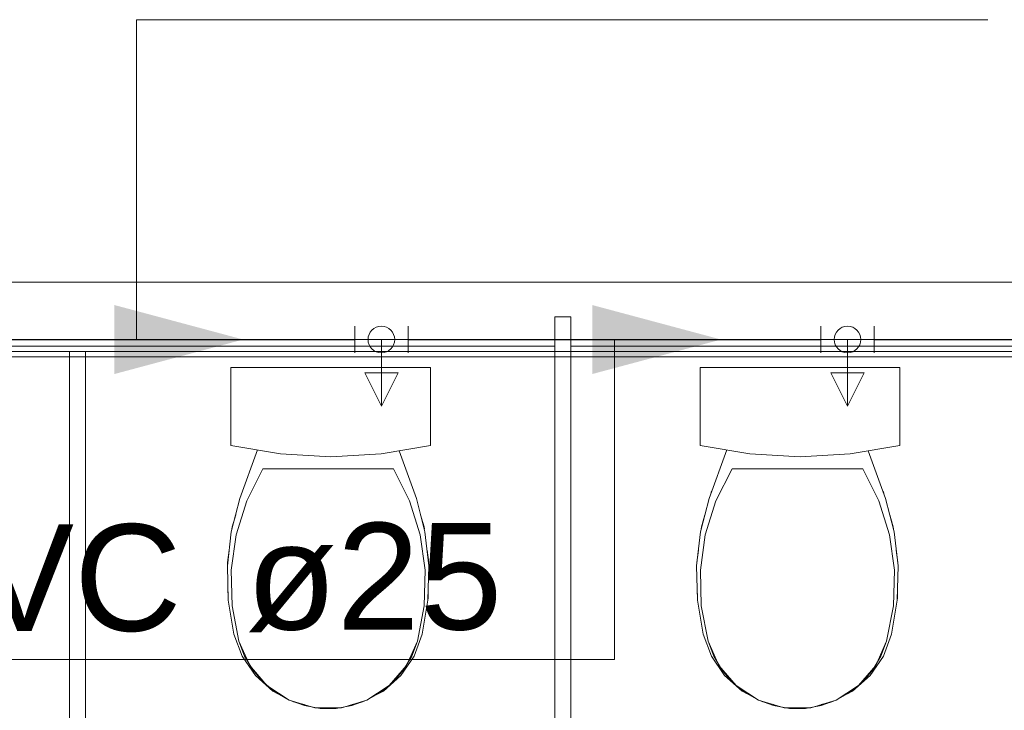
# Model space of a CAD drawing. Header units: millimetres. Extents: x 2 to 902, y -447 to 199.
# Tile 979 of 1056: x 52 to 55.69, y 185.91 to 188.5. Entities that reach past the tile are written whole.
import ezdxf

# ---------------------------------------------------------------- set-up
doc = ezdxf.new("R2010")
doc.units = ezdxf.units.MM
doc.header["$MEASUREMENT"] = 0
doc.linetypes.add('NULL', pattern=[0])
for name, color, linetype, lineweight in [('AF-Condutos', 4, 'Continuous', 25), ('AF-Conexões', 9, 'Continuous', 18), ('AF-Peça de utilização', 9, 'Continuous', 18), ('AF-Sentido conduto', 9, 'Continuous', 30), ('AF-Textos conduto', 7, 'Continuous', 9), ('IFC-Elemento de mobília-Contorno', 152, 'Continuous', 5), ('IFC-Elemento terminal-Contorno', 253, 'Continuous', 5), ('IFC-Laje-Contorno', 134, 'Continuous', 5), ('IFC-Parede padrão-Contorno', 44, 'Continuous', 5), ('IFC-Parede-Contorno', 42, 'Continuous', 5), ('IFC-Viga-Contorno', 66, 'Continuous', 5)]:
    doc.layers.add(name, color=color, linetype=linetype, lineweight=lineweight)
doc.styles.add('Arial', font='arial.ttf')

msp = doc.modelspace()

# ---------------------------------------------------------------- hatches: boundary and pattern name
at = {"layer": 'AF-Sentido conduto', "linetype": 'Continuous'}
for points in [[(52.8374, 187.3019), (52.3544, 187.4313), (52.3544, 187.1725)], [(54.6297, 187.3019), (54.1467, 187.4313), (54.1467, 187.1725)]]:
    msp.add_hatch(color=7, dxfattribs=at).paths.add_polyline_path(points)

# ---------------------------------------------------------------- linework, layer by layer
at = {"layer": 'AF-Condutos'}
for p, q in [((51.6193, 187.3019), (53.2555, 187.3019)), ((53.4555, 187.3019), (55.0038, 187.3019)), ((55.2038, 187.3019), (56.9818, 187.3019))]:
    msp.add_line(p, q, dxfattribs=at)
at = {"layer": 'AF-Conexões'}
for p, q in [((53.2555, 187.2519), (53.2555, 187.3519)), ((53.4555, 187.3519), (53.4555, 187.2519)), ((55.0038, 187.2519), (55.0038, 187.3519)), ((55.2038, 187.3519), (55.2038, 187.2519)), ((53.3555, 187.3019), (53.2555, 187.3019)), ((53.3555, 187.3019), (53.4555, 187.3019)), ((55.1038, 187.3019), (55.0038, 187.3019)), ((55.1038, 187.3019), (55.2038, 187.3019))]:
    msp.add_line(p, q, dxfattribs=at)
for centre in [(53.3555, 187.3019), (55.1038, 187.3019)]:
    msp.add_circle(centre, 0.05, dxfattribs=at)
at = {"layer": 'AF-Peça de utilização'}
for p, q in [((53.3555, 187.3019), (53.3555, 187.0519)), ((55.1038, 187.3019), (55.1038, 187.0519)), ((53.418, 187.1769), (53.293, 187.1769)), ((53.293, 187.1769), (53.3555, 187.0519)), ((53.3555, 187.0519), (53.418, 187.1769)), ((55.1663, 187.1769), (55.0413, 187.1769)), ((55.0413, 187.1769), (55.1038, 187.0519)), ((55.1038, 187.0519), (55.1663, 187.1769))]:
    msp.add_line(p, q, dxfattribs=at)
for centre in [(53.3555, 187.3019), (55.1038, 187.3019)]:
    msp.add_circle(centre, 0.05, dxfattribs=at)
at = {"layer": 'AF-Sentido conduto'}
for points in [[(52.0374, 187.3019), (52.8374, 187.3019)], [(53.8297, 187.3019), (54.6297, 187.3019)]]:
    msp.add_lwpolyline(points, dxfattribs=at)
at = {"layer": 'AF-Textos conduto'}
for points in [[(52.4374, 187.3019), (52.4374, 188.5019), (55.6296, 188.5019)], [(54.2297, 187.3019), (54.2297, 186.1019), (51.0375, 186.1019)]]:
    msp.add_lwpolyline(points, dxfattribs=at)
at = {"layer": 'IFC-Elemento de mobília-Contorno', "color": 7, "lineweight": 5}
for p, q in [((54.0059, 184.9174), (54.0059, 187.3874)), ((54.0059, 187.3874), (54.0659, 187.3874)), ((54.0659, 184.9174), (54.0659, 187.3874)), ((52.1859, 184.9174), (52.1859, 187.2574)), ((52.1859, 187.2574), (52.2459, 187.2574)), ((52.1859, 184.9174), (52.1859, 187.2374)), ((52.2459, 184.9174), (52.2459, 187.2574)), ((52.2459, 184.9174), (52.2459, 187.2374)), ((54.0059, 184.9174), (54.0059, 187.2374)), ((54.0659, 184.9174), (54.0659, 187.2374))]:
    msp.add_line(p, q, dxfattribs=at)
at = {"layer": 'IFC-Elemento terminal-Contorno', "lineweight": 5}
for p, q in [((52.7913, 187.1974), (53.5404, 187.1974)), ((52.7913, 186.9046), (52.7913, 187.1974)), ((52.7913, 186.9046), (52.7913, 187.1974)), ((52.7913, 187.1974), (53.5404, 187.1974)), ((53.5404, 186.9046), (53.5404, 187.1974)), ((53.5404, 186.9046), (53.5404, 187.1974)), ((54.5513, 187.1974), (55.3004, 187.1974)), ((54.5513, 186.9046), (54.5513, 187.1974)), ((54.5513, 186.9046), (54.5513, 187.1974)), ((54.5513, 187.1974), (55.3004, 187.1974)), ((55.3004, 186.9046), (55.3004, 187.1974)), ((55.3004, 186.9046), (55.3004, 187.1974)), ((52.7913, 186.9046), (52.9774, 186.873)), ((52.7913, 186.9046), (52.9774, 186.873)), ((52.8249, 186.7055), (52.891, 186.8877)), ((52.8249, 186.7055), (52.891, 186.8877)), ((52.9774, 186.873), (53.1659, 186.8624)), ((52.9774, 186.873), (53.1659, 186.8624)), ((53.1659, 186.8624), (53.3543, 186.873)), ((53.1659, 186.8624), (53.3543, 186.873)), ((53.3543, 186.873), (53.5404, 186.9046)), ((53.3543, 186.873), (53.5404, 186.9046)), ((53.4219, 186.8845), (53.4869, 186.7055)), ((53.4219, 186.8845), (53.4869, 186.7055)), ((54.5513, 186.9046), (54.7374, 186.873)), ((54.5513, 186.9046), (54.7374, 186.873)), ((54.5849, 186.7055), (54.651, 186.8877)), ((54.5849, 186.7055), (54.651, 186.8877)), ((54.7374, 186.873), (54.9259, 186.8624)), ((54.7374, 186.873), (54.9259, 186.8624)), ((54.9259, 186.8624), (55.1143, 186.873)), ((54.9259, 186.8624), (55.1143, 186.873)), ((55.1143, 186.873), (55.3004, 186.9046)), ((55.1143, 186.873), (55.3004, 186.9046)), ((55.1819, 186.8845), (55.2469, 186.7055)), ((55.1819, 186.8845), (55.2469, 186.7055)), ((52.8504, 186.6968), (52.9108, 186.8164)), ((52.8504, 186.6968), (52.9108, 186.8164)), ((52.9108, 186.8164), (53.401, 186.8164)), ((52.9108, 186.8164), (53.401, 186.8164)), ((53.401, 186.8164), (53.4614, 186.6968)), ((53.401, 186.8164), (53.4614, 186.6968)), ((54.6104, 186.6968), (54.6708, 186.8164)), ((54.6104, 186.6968), (54.6708, 186.8164)), ((54.6708, 186.8164), (55.161, 186.8164)), ((54.6708, 186.8164), (55.161, 186.8164)), ((55.161, 186.8164), (55.2214, 186.6968)), ((55.161, 186.8164), (55.2214, 186.6968)), ((52.8319, 186.725), (52.8331, 186.7292)), ((52.8319, 186.725), (52.8331, 186.7292)), ((52.8331, 186.7292), (52.8348, 186.7329)), ((52.8331, 186.7292), (52.8348, 186.7329)), ((53.477, 186.7329), (53.4786, 186.7292)), ((53.477, 186.7329), (53.4786, 186.7292)), ((53.4786, 186.7292), (53.4798, 186.7251)), ((53.4786, 186.7292), (53.4798, 186.7251)), ((54.5919, 186.725), (54.5931, 186.7292)), ((54.5919, 186.725), (54.5931, 186.7292)), ((54.5931, 186.7292), (54.5948, 186.7329)), ((54.5931, 186.7292), (54.5948, 186.7329)), ((55.237, 186.7329), (55.2386, 186.7292)), ((55.237, 186.7329), (55.2386, 186.7292)), ((55.2386, 186.7292), (55.2398, 186.7251)), ((55.2386, 186.7292), (55.2398, 186.7251)), ((52.7926, 186.5807), (52.8249, 186.7055)), ((52.7926, 186.5807), (52.8249, 186.7055)), ((52.8104, 186.5689), (52.8504, 186.6968)), ((52.8104, 186.5689), (52.8504, 186.6968)), ((53.4614, 186.6968), (53.5014, 186.5689)), ((53.4614, 186.6968), (53.5014, 186.5689)), ((53.4869, 186.7055), (53.5191, 186.5807)), ((53.4869, 186.7055), (53.5191, 186.5807)), ((54.5526, 186.5807), (54.5849, 186.7055)), ((54.5526, 186.5807), (54.5849, 186.7055)), ((54.5704, 186.5689), (54.6104, 186.6968)), ((54.5704, 186.5689), (54.6104, 186.6968)), ((55.2214, 186.6968), (55.2614, 186.5689)), ((55.2214, 186.6968), (55.2614, 186.5689)), ((55.2469, 186.7055), (55.2791, 186.5807)), ((55.2469, 186.7055), (55.2791, 186.5807)), ((52.7962, 186.5992), (52.8091, 186.6445)), ((52.7962, 186.5992), (52.8091, 186.6445)), ((53.5027, 186.6445), (53.5155, 186.5992)), ((53.5027, 186.6445), (53.5155, 186.5992)), ((54.5562, 186.5992), (54.5691, 186.6445)), ((54.5562, 186.5992), (54.5691, 186.6445)), ((55.2627, 186.6445), (55.2755, 186.5992)), ((55.2627, 186.6445), (55.2755, 186.5992)), ((52.778, 186.4527), (52.7926, 186.5807)), ((52.778, 186.4527), (52.7926, 186.5807)), ((52.795, 186.5901), (52.7962, 186.5992)), ((52.795, 186.5901), (52.7962, 186.5992)), ((53.5155, 186.5992), (53.5167, 186.5901)), ((53.5155, 186.5992), (53.5167, 186.5901)), ((53.5191, 186.5807), (53.5337, 186.4527)), ((53.5191, 186.5807), (53.5337, 186.4527)), ((54.538, 186.4527), (54.5526, 186.5807)), ((54.538, 186.4527), (54.5526, 186.5807)), ((54.555, 186.5901), (54.5562, 186.5992)), ((54.555, 186.5901), (54.5562, 186.5992)), ((55.2755, 186.5992), (55.2767, 186.5901)), ((55.2755, 186.5992), (55.2767, 186.5901)), ((55.2791, 186.5807), (55.2937, 186.4527)), ((55.2791, 186.5807), (55.2937, 186.4527)), ((52.7919, 186.4361), (52.8104, 186.5689)), ((52.7919, 186.4361), (52.8104, 186.5689)), ((53.5014, 186.5689), (53.5198, 186.4361)), ((53.5014, 186.5689), (53.5198, 186.4361)), ((54.5519, 186.4361), (54.5704, 186.5689)), ((54.5519, 186.4361), (54.5704, 186.5689)), ((55.2614, 186.5689), (55.2798, 186.4361)), ((55.2614, 186.5689), (55.2798, 186.4361)), ((52.7787, 186.4652), (52.7847, 186.5112)), ((52.7787, 186.4652), (52.7847, 186.5112)), ((53.527, 186.5112), (53.5331, 186.4652)), ((53.527, 186.5112), (53.5331, 186.4652)), ((54.5387, 186.4652), (54.5447, 186.5112)), ((54.5387, 186.4652), (54.5447, 186.5112)), ((55.287, 186.5112), (55.2931, 186.4652)), ((55.287, 186.5112), (55.2931, 186.4652)), ((52.7787, 186.4652), (52.7788, 186.4591)), ((52.7787, 186.4652), (52.7788, 186.4591)), ((53.533, 186.4591), (53.5331, 186.4652)), ((53.533, 186.4591), (53.5331, 186.4652)), ((54.5387, 186.4652), (54.5388, 186.4591)), ((54.5387, 186.4652), (54.5388, 186.4591)), ((55.293, 186.4591), (55.2931, 186.4652)), ((55.293, 186.4591), (55.2931, 186.4652)), ((52.778, 186.4527), (52.7814, 186.3238)), ((52.778, 186.4527), (52.7814, 186.3238)), ((52.7919, 186.4361), (52.7955, 186.3022)), ((52.7919, 186.4361), (52.7955, 186.3022)), ((53.5162, 186.3022), (53.5198, 186.4361)), ((53.5162, 186.3022), (53.5198, 186.4361)), ((53.5303, 186.3238), (53.5337, 186.4527)), ((53.5303, 186.3238), (53.5337, 186.4527)), ((54.538, 186.4527), (54.5414, 186.3238)), ((54.538, 186.4527), (54.5414, 186.3238)), ((54.5519, 186.4361), (54.5555, 186.3022)), ((54.5519, 186.4361), (54.5555, 186.3022)), ((55.2762, 186.3022), (55.2798, 186.4361)), ((55.2762, 186.3022), (55.2798, 186.4361)), ((55.2903, 186.3238), (55.2937, 186.4527)), ((55.2903, 186.3238), (55.2937, 186.4527)), ((52.7802, 186.3707), (52.7809, 186.3301)), ((52.7802, 186.3707), (52.7809, 186.3301)), ((53.5309, 186.3301), (53.5315, 186.371)), ((53.5309, 186.3301), (53.5315, 186.371)), ((54.5402, 186.3707), (54.5409, 186.3301)), ((54.5402, 186.3707), (54.5409, 186.3301)), ((55.2909, 186.3301), (55.2915, 186.371)), ((55.2909, 186.3301), (55.2915, 186.371)), ((52.7809, 186.3301), (52.7814, 186.3271)), ((52.7809, 186.3301), (52.7814, 186.3271)), ((52.7814, 186.3238), (52.8027, 186.1967)), ((52.7814, 186.3238), (52.8027, 186.1967)), ((53.509, 186.1967), (53.5303, 186.3238)), ((53.509, 186.1967), (53.5303, 186.3238)), ((53.5304, 186.327), (53.5309, 186.3301)), ((53.5304, 186.327), (53.5309, 186.3301)), ((54.5409, 186.3301), (54.5414, 186.3271)), ((54.5409, 186.3301), (54.5414, 186.3271)), ((54.5414, 186.3238), (54.5627, 186.1967)), ((54.5414, 186.3238), (54.5627, 186.1967)), ((55.269, 186.1967), (55.2903, 186.3238)), ((55.269, 186.1967), (55.2903, 186.3238)), ((55.2904, 186.327), (55.2909, 186.3301)), ((55.2904, 186.327), (55.2909, 186.3301)), ((52.7955, 186.3022), (52.8211, 186.1706)), ((52.7955, 186.3022), (52.8211, 186.1706)), ((53.4907, 186.1706), (53.5162, 186.3022)), ((53.4907, 186.1706), (53.5162, 186.3022)), ((54.5555, 186.3022), (54.5811, 186.1706)), ((54.5555, 186.3022), (54.5811, 186.1706)), ((55.2507, 186.1706), (55.2762, 186.3022)), ((55.2507, 186.1706), (55.2762, 186.3022)), ((52.8027, 186.1967), (52.8335, 186.1143)), ((52.8027, 186.1967), (52.8335, 186.1143)), ((52.8211, 186.1706), (52.8616, 186.0793)), ((52.8211, 186.1706), (52.8423, 186.1143)), ((53.4501, 186.0793), (53.4907, 186.1706)), ((53.4695, 186.1144), (53.4907, 186.1706)), ((53.4783, 186.1143), (53.509, 186.1967)), ((53.4783, 186.1143), (53.509, 186.1967)), ((54.5627, 186.1967), (54.5935, 186.1143)), ((54.5627, 186.1967), (54.5935, 186.1143)), ((54.5811, 186.1706), (54.6216, 186.0793)), ((54.5811, 186.1706), (54.6023, 186.1143)), ((55.2101, 186.0793), (55.2507, 186.1706)), ((55.2295, 186.1144), (55.2507, 186.1706)), ((55.2383, 186.1143), (55.269, 186.1967)), ((55.2383, 186.1143), (55.269, 186.1967)), ((52.8335, 186.1143), (52.8831, 186.0417)), ((52.8335, 186.1143), (52.8831, 186.0417)), ((52.8423, 186.1144), (52.8728, 186.0627)), ((53.4286, 186.0417), (53.4783, 186.1143)), ((53.4286, 186.0417), (53.4783, 186.1143)), ((53.4389, 186.0627), (53.4695, 186.1144)), ((54.5935, 186.1143), (54.6431, 186.0417)), ((54.5935, 186.1143), (54.6431, 186.0417)), ((54.6023, 186.1144), (54.6328, 186.0627)), ((55.1886, 186.0417), (55.2383, 186.1143)), ((55.1886, 186.0417), (55.2383, 186.1143)), ((55.1989, 186.0627), (55.2295, 186.1144)), ((52.8616, 186.0793), (52.9265, 186.0034)), ((52.8728, 186.0627), (52.9118, 186.017)), ((53.3853, 186.0034), (53.4501, 186.0793)), ((53.4, 186.017), (53.4389, 186.0627)), ((54.6216, 186.0793), (54.6865, 186.0034)), ((54.6328, 186.0627), (54.6718, 186.017)), ((55.1453, 186.0034), (55.2101, 186.0793)), ((55.16, 186.017), (55.1989, 186.0627)), ((52.8831, 186.0417), (52.9487, 185.9832)), ((52.8831, 186.0417), (52.9487, 185.9832)), ((53.363, 185.9832), (53.4286, 186.0417)), ((53.363, 185.9832), (53.4286, 186.0417)), ((54.6431, 186.0417), (54.7087, 185.9832)), ((54.6431, 186.0417), (54.7087, 185.9832)), ((55.123, 185.9832), (55.1886, 186.0417)), ((55.123, 185.9832), (55.1886, 186.0417)), ((52.9118, 186.017), (52.958, 185.9787)), ((52.9265, 186.0034), (53.0102, 185.9489)), ((52.9487, 185.9832), (52.9951, 185.9587)), ((52.9487, 185.9832), (52.9676, 185.9732)), ((53.3016, 185.9489), (53.3853, 186.0034)), ((53.3166, 185.9587), (53.363, 185.9832)), ((53.3441, 185.9732), (53.363, 185.9832)), ((53.3537, 185.9787), (53.4, 186.017)), ((54.6718, 186.017), (54.718, 185.9787)), ((54.6865, 186.0034), (54.7702, 185.9489)), ((54.7087, 185.9832), (54.7551, 185.9587)), ((54.7087, 185.9832), (54.7276, 185.9732)), ((55.0616, 185.9489), (55.1453, 186.0034)), ((55.0766, 185.9587), (55.123, 185.9832)), ((55.1041, 185.9732), (55.123, 185.9832)), ((55.1137, 185.9787), (55.16, 186.017)), ((52.958, 185.9787), (53.0102, 185.9489)), ((53.0102, 185.9489), (53.1059, 185.9206)), ((53.0102, 185.9489), (53.0667, 185.9286)), ((53.0182, 185.9466), (53.0265, 185.9422)), ((53.0212, 185.945), (53.0265, 185.9422)), ((53.2058, 185.9206), (53.3016, 185.9489)), ((53.2451, 185.9286), (53.3016, 185.9489)), ((53.2852, 185.9422), (53.2936, 185.9466)), ((53.2852, 185.9422), (53.2906, 185.945)), ((53.3016, 185.9489), (53.3537, 185.9787)), ((54.718, 185.9787), (54.7702, 185.9489)), ((54.7702, 185.9489), (54.8659, 185.9206)), ((54.7702, 185.9489), (54.8267, 185.9286)), ((54.7782, 185.9466), (54.7865, 185.9422)), ((54.7812, 185.945), (54.7865, 185.9422)), ((54.9658, 185.9206), (55.0616, 185.9489)), ((55.0051, 185.9286), (55.0616, 185.9489)), ((55.0452, 185.9422), (55.0536, 185.9466)), ((55.0452, 185.9422), (55.0506, 185.945)), ((55.0616, 185.9489), (55.1137, 185.9787)), ((53.0265, 185.9422), (53.0663, 185.9323)), ((53.0265, 185.9422), (53.0345, 185.9402)), ((53.0667, 185.9286), (53.1258, 185.9182)), ((53.1059, 185.9206), (53.2058, 185.9206)), ((53.1258, 185.9182), (53.1859, 185.9182)), ((53.1859, 185.9182), (53.2451, 185.9286)), ((53.2455, 185.9323), (53.2852, 185.9422)), ((53.2773, 185.9402), (53.2852, 185.9422)), ((54.7865, 185.9422), (54.8263, 185.9323)), ((54.7865, 185.9422), (54.7945, 185.9402)), ((54.8267, 185.9286), (54.8858, 185.9182)), ((54.8659, 185.9206), (54.9658, 185.9206)), ((54.8858, 185.9182), (54.9459, 185.9182)), ((54.9459, 185.9182), (55.0051, 185.9286)), ((55.0055, 185.9323), (55.0452, 185.9422)), ((55.0373, 185.9402), (55.0452, 185.9422))]:
    msp.add_line(p, q, dxfattribs=at)
at = {"layer": 'IFC-Laje-Contorno', "color": 7, "lineweight": 5}
for p, q in [((50.3638, 187.2574), (52.1859, 187.2574)), ((52.2459, 187.2574), (54.0059, 187.2574)), ((54.0659, 187.2574), (55.8259, 187.2574))]:
    msp.add_line(p, q, dxfattribs=at)
at = {"layer": 'IFC-Parede padrão-Contorno', "color": 7, "lineweight": 5}
for p, q in [((50.3638, 187.2574), (52.348, 187.2574)), ((50.3838, 187.2374), (56.1714, 187.2374)), ((51.8583, 187.2574), (54.3777, 187.2574)), ((54.3777, 187.2574), (65.2747, 187.2574))]:
    msp.add_line(p, q, dxfattribs=at)
at = {"layer": 'IFC-Parede-Contorno', "color": 7, "lineweight": 5}
msp.add_line((48.4838, 187.5174), (61.6424, 187.5174), dxfattribs=at)
at = {"layer": 'IFC-Viga-Contorno', "color": 7, "lineweight": 5}
for p, q in [((50.3637, 187.5173), (57.6459, 187.5173)), ((50.3637, 187.2773), (54.0059, 187.2773)), ((54.0659, 187.2773), (55.8259, 187.2773))]:
    msp.add_line(p, q, dxfattribs=at)

# ---------------------------------------------------------------- texts
at = {"layer": 'AF-Textos conduto', "linetype": 'NULL', "char_height": 0.4, "attachment_point": 7, "line_spacing_factor": 0.6, "style": 'Arial'}
for s, insert, width in [('PVC', (51.4575, 186.2032), 2.29878), ('ø25', (52.8468, 186.2032), 1.92561)]:
    msp.add_mtext(s, dxfattribs=dict(at, insert=insert, width=width))

doc.saveas('drawing.dxf')
